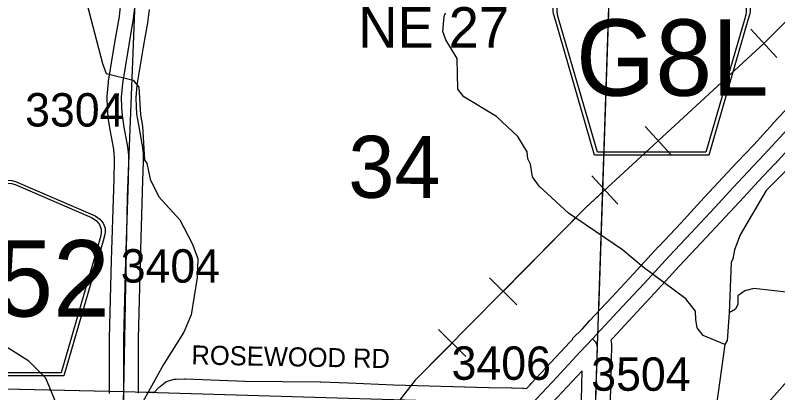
# Model space of a CAD drawing. Extents: x -132.8 to -73.3, y -60 to -26.
# Drawn here: x -112.879 to -111.28, y -38.63 to -37.838 of the extents above; entities that cross this region are included whole.
import ezdxf

# ---------------------------------------------------------------- set-up
doc = ezdxf.new("R2010")
doc.units = 0
for name, color, linetype in [('tdCoHydroRiver', 7, 'Continuous'), ('tdCoPipe', 7, 'Continuous'), ('tdCoRRCL', 7, 'Continuous'), ('tdCoSecRdNmbr', 7, 'Continuous'), ('tdCoSecRdTxt', 7, 'Continuous'), ('tdCoSecRteBand', 7, 'Continuous'), ('tdCoSecRteCL', 7, 'Continuous'), ('tdCoSectLine', 7, 'Continuous'), ('tdCoSectLinePart', 7, 'Continuous'), ('tdCoSectNmbr', 7, 'Continuous'), ('tdCoShieldCoRte', 7, 'Continuous'), ('tdCoShieldCoRteHrd', 7, 'Continuous'), ('tdCoStrucSecCoName', 7, 'Continuous'), ('tdCoSurfAsphalt', 7, 'Continuous'), ('tdCoSurfGravel', 7, 'Continuous'), ('tdCoTwpBndry', 7, 'Continuous'), ('tdCoTwpBndryShd', 7, 'Continuous')]:
    doc.layers.add(name, color=color, linetype=linetype)

msp = doc.modelspace()

# ---------------------------------------------------------------- linework, layer by layer
at = {"layer": 'tdCoHydroRiver'}
for points in [[(-112.6838, -38.7098), (-112.7007, -38.692), (-112.7713, -38.676), (-112.7928, -38.6518), (-112.8151, -38.5992), (-112.8505, -38.5636), (-112.922, -38.5191), (-112.9589, -38.4803), (-113.0165, -38.3874), (-113.0548, -38.3422), (-113.12, -38.2995), (-113.1475, -38.2657), (-113.1536, -38.2561), (-113.1664, -38.2005), (-113.1769, -38.1813), (-113.2032, -38.1602), (-113.2623, -38.1255), (-113.3241, -38.075), (-113.3363, -38.0574), (-113.3777, -38.009), (-113.4262, -37.9305), (-113.4358, -37.875), (-113.434, -37.741), (-113.4222, -37.6498)], [(-112.7332, -37.7968), (-112.6958, -37.9397), (-112.6884, -37.9604), (-112.632, -37.9745), (-112.6197, -37.989), (-112.6165, -38.0474), (-112.6123, -38.0712), (-112.6078, -38.1423), (-112.6032, -38.1487), (-112.5962, -38.182), (-112.5782, -38.2188), (-112.5337, -38.2672), (-112.5081, -38.3168), (-112.4963, -38.3486), (-112.4973, -38.388), (-112.5103, -38.4666), (-112.5255, -38.5025), (-112.5682, -38.5708), (-112.6112, -38.6485), (-112.6695, -38.7054), (-112.6838, -38.7098)], [(-111.3915, -38.5283), (-111.4368, -38.5098), (-111.449, -38.4937), (-111.4517, -38.4763), (-111.4528, -38.4589), (-111.4727, -38.4332), (-111.5625, -38.3662), (-111.6058, -38.3304), (-111.719, -38.2534), (-111.7807, -38.1966), (-111.7944, -38.1773), (-111.7985, -38.1504), (-111.8045, -38.1392), (-111.8057, -38.1249), (-111.8254, -38.0929), (-111.8701, -38.0507), (-111.9385, -38.0096), (-111.9507, -37.9935), (-111.9522, -37.9288), (-111.9765, -37.8903), (-111.9823, -37.8728), (-111.98, -37.8413), (-111.9766, -37.8335)], [(-111.0566, -37.9564), (-111.3044, -38.2056), (-111.3588, -38.2989), (-111.3706, -38.3301), (-111.3743, -38.3489), (-111.3776, -38.3567), (-111.3819, -38.4623)], [(-111.2561, -38.4198), (-111.3301, -38.4116), (-111.3492, -38.4158), (-111.3636, -38.4265), (-111.3641, -38.4438), (-111.3691, -38.4548), (-111.3819, -38.4623)], [(-111.3819, -38.4623), (-111.3865, -38.5206), (-111.3915, -38.5283)], [(-111.3915, -38.5283), (-111.4089, -38.6541), (-111.4118, -38.7076), (-111.4287, -38.7498), (-111.5507, -38.8949), (-111.5654, -38.9135), (-111.7684, -39.1402), (-111.7702, -39.1465)]]:
    msp.add_lwpolyline(points, dxfattribs=at)
at = {"layer": 'tdCoPipe'}
for p, q in [((-111.3365, -37.8678), (-111.282, -37.927)), ((-111.5581, -38.072), (-111.5034, -38.1313)), ((-111.67, -38.1751), (-111.6155, -38.2343)), ((-111.8848, -38.3889), (-111.8275, -38.4456)), ((-111.9918, -38.4972), (-111.9345, -38.5538))]:
    msp.add_line(p, q, dxfattribs=at)
for points in [[(-105.9298, -34.3143), (-107.1376, -35.2896), (-107.2544, -35.627), (-107.4515, -35.8694), (-107.6165, -36.0032), (-108.1216, -36.1979), (-108.7003, -36.3613), (-109.2739, -36.4692), (-109.8232, -36.5657), (-110.2082, -36.7726), (-110.6565, -37.2465), (-111.3087, -37.897), (-111.6823, -38.2413), (-112.0402, -38.6037), (-112.4515, -39.1299), (-112.7238, -39.629), (-113.0831, -40.0649), (-113.3629, -40.3235), (-113.3604, -40.5063)], [(-111.3092, -37.8975), (-111.5308, -38.1016)], [(-111.6427, -38.2047), (-111.6823, -38.2413), (-111.8562, -38.4173)], [(-111.9631, -38.5255), (-112.0402, -38.6037), (-112.1581, -38.7545)]]:
    msp.add_lwpolyline(points, dxfattribs=at)
at = {"layer": 'tdCoRRCL'}
for points in [[(-112.4639, -39.9866), (-112.3837, -39.8932), (-112.3075, -39.8065), (-112.2465, -39.7367), (-112.193, -39.6751), (-112.0856, -39.5514), (-112.0094, -39.4644), (-111.9278, -39.3709), (-111.8133, -39.2385), (-111.6677, -39.0719), (-111.6662, -39.0701), (-111.6338, -39.0326), (-111.5322, -38.9167), (-111.4343, -38.8036), (-111.3429, -38.6983), (-111.2484, -38.5923)], [(-111.2484, -38.5923), (-111.3429, -38.6983), (-111.4343, -38.8036), (-111.5322, -38.9167), (-111.6338, -39.0326), (-111.6662, -39.0701), (-111.6677, -39.0719), (-111.8133, -39.2385), (-111.9278, -39.3709), (-112.0094, -39.4644), (-112.0856, -39.5514), (-112.193, -39.6751), (-112.2465, -39.7367), (-112.3075, -39.8065), (-112.3837, -39.8932), (-112.4639, -39.9866)]]:
    msp.add_lwpolyline(points, dxfattribs=at)
at = {"layer": 'tdCoSecRteBand'}
for points in [[(-112.6811, -38.6312), (-112.6814, -38.5165), (-112.6814, -38.5161), (-112.6814, -38.5157), (-112.6772, -38.3522), (-112.6772, -38.3521), (-112.6772, -38.352), (-112.6717, -38.1821), (-112.6717, -38.1821), (-112.6705, -38.1441), (-112.6705, -38.135), (-112.6712, -38.1295), (-112.6724, -38.119), (-112.6799, -38.0788), (-112.6799, -38.0784), (-112.68, -38.0781), (-112.6839, -38.0537), (-112.6842, -38.0523), (-112.6843, -38.0509), (-112.6855, -38.0329), (-112.6855, -38.0323), (-112.6855, -38.0316), (-112.686, -38.0111), (-112.6861, -38.0095), (-112.6859, -38.0079), (-112.6835, -37.979), (-112.6834, -37.9778), (-112.6832, -37.9767), (-112.6699, -37.8956), (-112.6699, -37.8955), (-112.6698, -37.8954), (-112.6606, -37.8409), (-112.6581, -37.82)], [(-112.5984, -37.8263), (-112.6011, -37.8488), (-112.6012, -37.8495), (-112.6013, -37.8502), (-112.6107, -37.9054), (-112.6238, -37.9853), (-112.626, -38.0113), (-112.6256, -38.0295), (-112.6245, -38.0455), (-112.6208, -38.0682), (-112.6132, -38.109), (-112.6131, -38.11), (-112.6129, -38.1109), (-112.6116, -38.1224), (-112.6107, -38.1297), (-112.6105, -38.1314), (-112.6105, -38.1332), (-112.6105, -38.1446), (-112.6105, -38.145), (-112.6105, -38.1455), (-112.6118, -38.184), (-112.6172, -38.3538), (-112.6214, -38.5168), (-112.6211, -38.631)], [(-112.5888, -38.631), (-112.5874, -38.6294), (-112.5783, -38.6193), (-112.5766, -38.6174), (-112.5746, -38.6159), (-112.5675, -38.6102), (-112.5631, -38.6067), (-112.5578, -38.605), (-112.5499, -38.6026), (-112.5459, -38.6013), (-112.5418, -38.6012), (-112.5238, -38.6007), (-112.5228, -38.6007), (-112.5218, -38.6007), (-112.3975, -38.6057), (-112.2394, -38.6066), (-112.2389, -38.6066), (-112.2383, -38.6067), (-112.1804, -38.6091), (-112.1804, -38.6091), (-112.1803, -38.6091), (-112.0856, -38.6133), (-111.8865, -38.619), (-111.8385, -38.6192), (-111.8379, -38.6192), (-111.8373, -38.6192), (-111.8146, -38.6202), (-111.8136, -38.6203), (-111.8125, -38.6204), (-111.8071, -38.621), (-111.8002, -38.6136), (-111.797, -38.6102), (-111.7969, -38.6101), (-111.7969, -38.6101), (-111.7656, -38.5766), (-111.7656, -38.5766), (-111.7656, -38.5766), (-111.7163, -38.5238), (-111.7163, -38.5238), (-111.7108, -38.518), (-111.7098, -38.5169), (-111.7108, -38.5158), (-111.6898, -38.4955), (-111.6739, -38.4785), (-111.6284, -38.4292), (-111.6283, -38.4292), (-111.6282, -38.4291), (-111.5825, -38.3804), (-111.53, -38.3233), (-111.5299, -38.3232), (-111.5298, -38.323), (-111.4838, -38.274), (-111.4345, -38.2208), (-111.4345, -38.2208), (-111.4345, -38.2208), (-111.3953, -38.1786), (-111.3953, -38.1786), (-111.3953, -38.1786), (-111.3652, -38.1463), (-111.3651, -38.1462), (-111.365, -38.1461), (-111.3307, -38.1098), (-111.2899, -38.0652), (-111.2897, -38.065), (-111.2896, -38.0648), (-111.2413, -38.0136)], [(-111.2457, -38.1058), (-111.2865, -38.1505), (-111.2867, -38.1507), (-111.2869, -38.1509), (-111.3213, -38.1873), (-111.3513, -38.2195), (-111.3905, -38.2616), (-111.4398, -38.3149), (-111.4399, -38.315), (-111.44, -38.315), (-111.486, -38.364), (-111.5384, -38.4211), (-111.5385, -38.4212), (-111.5386, -38.4213), (-111.5844, -38.4701), (-111.626, -38.5151), (-111.626, -38.5151), (-111.63, -38.5194), (-111.63, -38.5194), (-111.6305, -38.5199), (-111.6294, -38.5224), (-111.629, -38.5276), (-111.6285, -38.5345), (-111.6284, -38.5362), (-111.6285, -38.5378), (-111.6292, -38.5562), (-111.6317, -38.6469)], [(-111.6917, -38.6452), (-111.69, -38.5835), (-111.7218, -38.6176), (-111.7531, -38.6511)]]:
    msp.add_lwpolyline(points, dxfattribs=at)
at = {"layer": 'tdCoSecRteCL'}
for points in [[(-112.6502, -38.7283), (-112.6511, -38.6405), (-112.6511, -38.6311), (-112.6514, -38.5164), (-112.6472, -38.3529), (-112.6417, -38.183), (-112.6405, -38.1446), (-112.6405, -38.1332), (-112.6414, -38.126), (-112.6427, -38.1145), (-112.6504, -38.0733), (-112.6543, -38.0489), (-112.6556, -38.0309), (-112.656, -38.0104), (-112.6536, -37.9816), (-112.6403, -37.9004), (-112.6309, -37.8452), (-112.6282, -37.8227), (-112.6267, -37.7987), (-112.626, -37.787), (-112.6235, -37.7241), (-112.62, -37.6322)], [(-111.6684, -38.5165), (-111.652, -38.4989), (-111.6063, -38.4496), (-111.5605, -38.4008), (-111.5079, -38.3436), (-111.4618, -38.2945), (-111.4125, -38.2412), (-111.3733, -38.1991), (-111.3432, -38.1668), (-111.3087, -38.1303), (-111.2677, -38.0854), (-111.2194, -38.0341), (-111.1908, -38.0033), (-111.1583, -37.9682), (-111.1166, -37.9234), (-111.0697, -37.873), (-111.0199, -37.819), (-110.9869, -37.7838), (-110.9437, -37.7374), (-110.9179, -37.7097)], [(-111.7987, -38.656), (-111.775, -38.6306), (-111.7437, -38.5971), (-111.6944, -38.5443), (-111.6684, -38.5165)], [(-111.6727, -38.9988), (-111.669, -38.8959), (-111.6639, -38.7236), (-111.6617, -38.6461), (-111.6592, -38.5551), (-111.6584, -38.5366), (-111.6589, -38.5297), (-111.6616, -38.5236), (-111.6684, -38.5165)]]:
    msp.add_lwpolyline(points, dxfattribs=at)
at = {"layer": 'tdCoSectLine'}
for points in [[(-112.6515, -38.6269), (-112.6433, -38.2198), (-112.6204, -37.6322)], [(-111.6624, -38.6563), (-111.6288, -37.6542)], [(-113.6518, -38.6046), (-112.6515, -38.6269)], [(-112.6951, -39.5991), (-112.6515, -38.6269)], [(-112.6515, -38.6269), (-111.6624, -38.6563)]]:
    msp.add_lwpolyline(points, dxfattribs=at)
at = {"layer": 'tdCoSectLinePart'}
for points in [[(-111.6557, -38.458), (-111.6298, -37.6843)], [(-113.6218, -38.6053), (-112.681, -38.6263)], [(-112.6213, -38.6278), (-112.5872, -38.6288)]]:
    msp.add_lwpolyline(points, dxfattribs=at)
at = {"layer": 'tdCoShieldCoRte'}
for points in [[(-113.0163, -38.5943), (-113.0983, -38.3114), (-113.1021, -38.2982), (-113.1029, -38.2924), (-113.1029, -38.2845), (-113.0986, -38.2742), (-113.0914, -38.2657), (-113.0818, -38.2591), (-112.9145, -38.1867), (-112.907, -38.1851), (-112.8966, -38.1842), (-112.8861, -38.1851), (-112.8786, -38.1867), (-112.7113, -38.2591), (-112.7018, -38.2657), (-112.6945, -38.2742), (-112.6903, -38.2845), (-112.6903, -38.2924), (-112.691, -38.2982), (-112.6949, -38.3114), (-112.7768, -38.5943)], [(-113.0105, -38.588), (-113.0902, -38.3127), (-113.0939, -38.3001), (-113.0946, -38.2944), (-113.0946, -38.2869), (-113.0905, -38.277), (-113.0836, -38.2689), (-113.0744, -38.2625), (-112.9138, -38.193), (-112.9066, -38.1914), (-112.8966, -38.1906), (-112.8866, -38.1914), (-112.8793, -38.193), (-112.7188, -38.2625), (-112.7096, -38.2689), (-112.7026, -38.277), (-112.6985, -38.2869), (-112.6985, -38.2944), (-112.6992, -38.3001), (-112.7029, -38.3127), (-112.7827, -38.588)]]:
    msp.add_lwpolyline(points, close=True, dxfattribs=at)
at = {"layer": 'tdCoShieldCoRteHrd'}
for points in [[(-111.6643, -38.1315), (-111.7463, -37.8486), (-111.7501, -37.8355), (-111.7509, -37.8296), (-111.7509, -37.8217), (-111.7466, -37.8114), (-111.7393, -37.8029), (-111.7298, -37.7963), (-111.5625, -37.7239), (-111.555, -37.7223), (-111.5446, -37.7214), (-111.5341, -37.7223), (-111.5266, -37.7239), (-111.3593, -37.7963), (-111.3498, -37.8029), (-111.3425, -37.8114), (-111.3382, -37.8217), (-111.3382, -37.8296), (-111.339, -37.8355), (-111.3429, -37.8486), (-111.4248, -38.1315)], [(-111.6585, -38.1252), (-111.7382, -37.8499), (-111.7419, -37.8373), (-111.7426, -37.8316), (-111.7426, -37.8241), (-111.7385, -37.8142), (-111.7316, -37.8061), (-111.7224, -37.7997), (-111.5618, -37.7302), (-111.5546, -37.7286), (-111.5446, -37.7278), (-111.5345, -37.7286), (-111.5273, -37.7302), (-111.3667, -37.7997), (-111.3576, -37.8061), (-111.3506, -37.8142), (-111.3465, -37.8241), (-111.3465, -37.8316), (-111.3472, -37.8373), (-111.3509, -37.8499), (-111.4307, -38.1252)]]:
    msp.add_lwpolyline(points, close=True, dxfattribs=at)
at = {"layer": 'tdCoSurfAsphalt'}
msp.add_lwpolyline([(-111.775, -38.6306), (-111.7437, -38.5971), (-111.6944, -38.5443), (-111.6684, -38.5165), (-111.652, -38.4989), (-111.6063, -38.4496), (-111.5605, -38.4008), (-111.5079, -38.3436), (-111.4618, -38.2945), (-111.4125, -38.2412), (-111.3733, -38.1991), (-111.3432, -38.1668), (-111.3087, -38.1303), (-111.2677, -38.0854)], dxfattribs=at)
at = {"layer": 'tdCoSurfGravel'}
for points in [[(-112.6414, -38.126), (-112.6427, -38.1145), (-112.6504, -38.0733), (-112.6543, -38.0489), (-112.6556, -38.0309), (-112.656, -38.0104), (-112.6536, -37.9816), (-112.6403, -37.9004), (-112.6309, -37.8452), (-112.6282, -37.8227), (-112.6267, -37.7987)], [(-112.6511, -38.6311), (-112.6514, -38.5164), (-112.6472, -38.3529), (-112.6417, -38.183), (-112.6405, -38.1446), (-112.6405, -38.1332), (-112.6414, -38.126)], [(-111.6617, -38.6461), (-111.6592, -38.5551), (-111.6584, -38.5366), (-111.6589, -38.5297), (-111.6616, -38.5236), (-111.6684, -38.5165)]]:
    msp.add_lwpolyline(points, dxfattribs=at)
at = {"layer": 'tdCoTwpBndry'}
for points in [[(-113.6216, -38.6053), (-112.6815, -38.6262)], [(-112.6215, -38.6278), (-112.5873, -38.6288)]]:
    msp.add_lwpolyline(points, dxfattribs=at)
at = {"layer": 'tdCoTwpBndryShd'}
msp.add_lwpolyline([(-126.1703, -38.2565), (-125.5659, -38.2681), (-125.0645, -38.2985), (-124.54, -38.3136), (-123.5648, -38.3346), (-122.551, -38.3574), (-121.5447, -38.3793), (-120.597, -38.4052), (-119.5966, -38.4368), (-118.5877, -38.4532), (-117.5929, -38.4873), (-116.5982, -38.514), (-115.6089, -38.5455), (-114.6483, -38.5749), (-113.6518, -38.6046), (-112.6515, -38.6269), (-111.6624, -38.6563), (-110.664, -38.6765), (-109.6688, -38.7038), (-108.7141, -38.7268), (-107.7131, -38.7538), (-106.7236, -38.7848), (-105.728, -38.8086)], dxfattribs=at)

# ---------------------------------------------------------------- texts
at = {"layer": 'tdCoSecRdNmbr'}
for s, rotation, p in [('3304', 359.9153, (-112.8583, -38.0716)), ('3404', 359.9153, (-112.6578, -38.3988)), ('3406', 359.9153, (-111.9641, -38.6025)), ('3504', 359.916, (-111.6713, -38.6255))]:
    msp.add_text(s, height=0.07, rotation=rotation, dxfattribs=at).set_placement(p)
at = {"layer": 'tdCoSecRdTxt'}
msp.add_text('ROSEWOOD RD', height=0.04, rotation=358.9057, dxfattribs=at).set_placement((-112.5098, -38.5704))
at = {"layer": 'tdCoSectNmbr'}
msp.add_text('34', height=0.13, rotation=359.9156, dxfattribs=at).set_placement((-112.1807, -38.2211))
at = {"layer": 'tdCoShieldCoRte'}
msp.add_text('L52', height=0.16, dxfattribs=at).set_placement((-113.0376, -38.47))
at = {"layer": 'tdCoShieldCoRteHrd'}
msp.add_text('G8L', height=0.16, dxfattribs=at).set_placement((-111.7033, -38.0072))
at = {"layer": 'tdCoStrucSecCoName'}
msp.add_text('NE 27', height=0.085, dxfattribs=at).set_placement((-112.1596, -37.9065))

doc.saveas('drawing.dxf')
